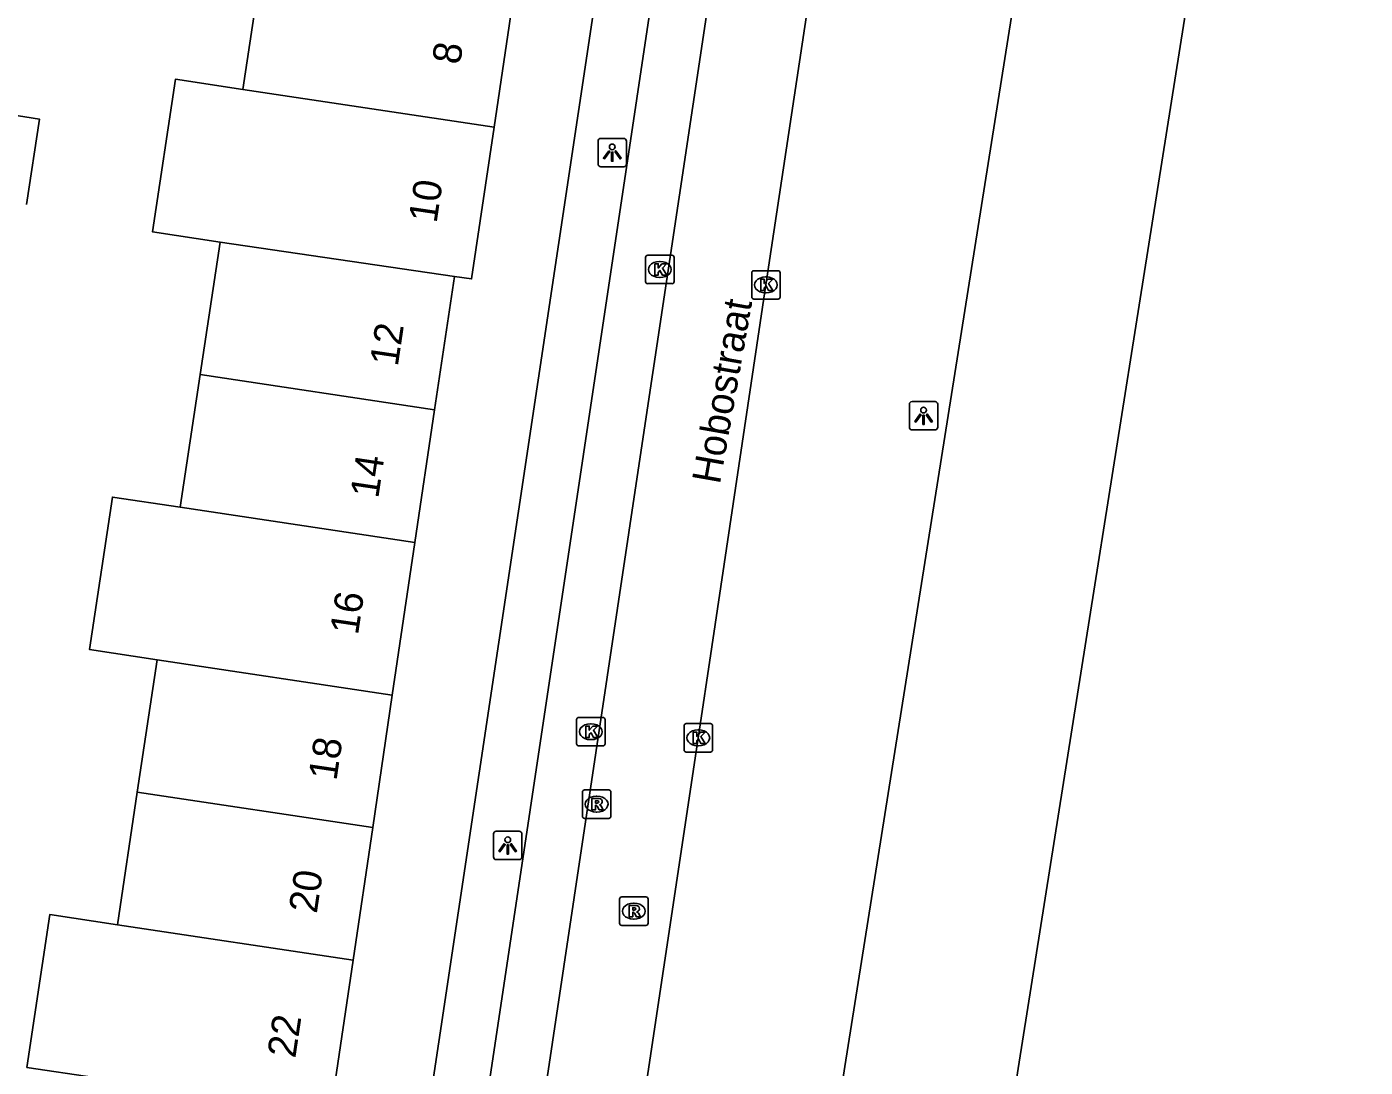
# Model space of a CAD drawing. Extents: x 164150 to 165261, y 382513 to 383432.
# Drawn here: x 164355.91 to 164402.98, y 382784.41 to 382821.01 of the extents above; entities that cross this region are included whole.
import ezdxf

# ---------------------------------------------------------------- set-up
doc = ezdxf.new("R2010")
doc.units = 0
for name, color, linetype in [('IMGEO_Kolk', 7, 'Continuous'), ('IMGEO_Lichtpunt', 7, 'Continuous'), ('IMGEO_Openbare_ruimte_label', 7, 'Continuous'), ('IMGEO_Pand', 7, 'Continuous'), ('IMGEO_Pand_nummerreeks', 7, 'Continuous'), ('IMGEO_Rijbaan_lokaal_open', 7, 'Continuous'), ('IMGEO_Rioolput', 7, 'Continuous'), ('IMGEO_Voetpad_open', 7, 'Continuous')]:
    doc.layers.add(name, color=color, linetype=linetype)

msp = doc.modelspace()

# ---------------------------------------------------------------- linework, layer by layer
at = {"layer": 'IMGEO_Kolk'}
for p, q in [((164377.746, 382812.976), (164378.598, 382812.976)), ((164377.671, 382812.05), (164377.671, 382812.902)), ((164378.159, 382812.756), (164378.184, 382812.756)), ((164378.672, 382812.902), (164378.672, 382812.05)), ((164378.182, 382812.196), (164378.157, 382812.196)), ((164381.404, 382811.506), (164381.404, 382812.358)), ((164381.479, 382812.432), (164382.331, 382812.432)), ((164381.892, 382812.212), (164381.917, 382812.212)), ((164382.405, 382812.358), (164382.405, 382811.506)), ((164378.598, 382811.976), (164377.746, 382811.976)), ((164381.915, 382811.652), (164381.89, 382811.652)), ((164382.331, 382811.432), (164381.479, 382811.432)), ((164375.246, 382795.788), (164375.246, 382796.64)), ((164375.321, 382796.714), (164376.173, 382796.714)), ((164375.734, 382796.494), (164375.759, 382796.494)), ((164376.247, 382796.64), (164376.247, 382795.788)), ((164379.1, 382796.498), (164379.952, 382796.498)), ((164379.025, 382795.572), (164379.025, 382796.424)), ((164379.513, 382796.278), (164379.538, 382796.278)), ((164380.026, 382796.424), (164380.026, 382795.572)), ((164376.173, 382795.714), (164375.321, 382795.714)), ((164375.757, 382795.934), (164375.732, 382795.934)), ((164379.536, 382795.718), (164379.511, 382795.718)), ((164379.952, 382795.498), (164379.1, 382795.498))]:
    msp.add_line(p, q, dxfattribs=at)
for points in [[(164377.746, 382812.976), (164378.598, 382812.976)], [(164377.671, 382812.05), (164377.671, 382812.902)], [(164377.992, 382812.676), (164378.115, 382812.676), (164378.115, 382812.525), (164378.245, 382812.676), (164378.409, 382812.676), (164378.263, 382812.525), (164378.416, 382812.276), (164378.264, 382812.276), (164378.179, 382812.44), (164378.115, 382812.373), (164378.115, 382812.276), (164377.992, 382812.276), (164377.992, 382812.676)], [(164378.672, 382812.902), (164378.672, 382812.05)], [(164381.404, 382811.506), (164381.404, 382812.358)], [(164381.479, 382812.432), (164382.331, 382812.432)], [(164381.725, 382812.132), (164381.848, 382812.132), (164381.848, 382811.981), (164381.978, 382812.132), (164382.142, 382812.132), (164381.996, 382811.981), (164382.149, 382811.732), (164381.997, 382811.732), (164381.912, 382811.896), (164381.848, 382811.829), (164381.848, 382811.732), (164381.725, 382811.732), (164381.725, 382812.132)], [(164382.405, 382812.358), (164382.405, 382811.506)], [(164378.598, 382811.976), (164377.746, 382811.976)], [(164382.331, 382811.432), (164381.479, 382811.432)], [(164375.246, 382795.788), (164375.246, 382796.64)], [(164375.321, 382796.714), (164376.173, 382796.714)], [(164376.247, 382796.64), (164376.247, 382795.788)], [(164379.1, 382796.498), (164379.952, 382796.498)], [(164375.567, 382796.414), (164375.69, 382796.414), (164375.69, 382796.263), (164375.82, 382796.414), (164375.984, 382796.414), (164375.838, 382796.263), (164375.991, 382796.014), (164375.839, 382796.014), (164375.754, 382796.178), (164375.69, 382796.111), (164375.69, 382796.014), (164375.567, 382796.014), (164375.567, 382796.414)], [(164379.025, 382795.572), (164379.025, 382796.424)], [(164379.346, 382796.198), (164379.469, 382796.198), (164379.469, 382796.047), (164379.599, 382796.198), (164379.763, 382796.198), (164379.617, 382796.047), (164379.77, 382795.798), (164379.618, 382795.798), (164379.533, 382795.962), (164379.469, 382795.895), (164379.469, 382795.798), (164379.346, 382795.798), (164379.346, 382796.198)], [(164380.026, 382796.424), (164380.026, 382795.572)], [(164376.173, 382795.714), (164375.321, 382795.714)], [(164379.952, 382795.498), (164379.1, 382795.498)]]:
    msp.add_lwpolyline(points, dxfattribs=at)
for centre, start, end in [((164377.748, 382812.9), 91.552, 178.448), ((164377.748, 382812.9), 91.552, 178.448), ((164378.596, 382812.9), 1.552, 88.448), ((164378.596, 382812.9), 1.552, 88.448), ((164377.748, 382812.052), 181.552, 268.448), ((164377.748, 382812.052), 181.552, 268.448), ((164378.596, 382812.052), 271.552, 358.448), ((164378.596, 382812.052), 271.552, 358.448), ((164381.481, 382812.356), 91.552, 178.448), ((164381.481, 382812.356), 91.552, 178.448), ((164382.329, 382812.356), 1.552, 88.448), ((164382.329, 382812.356), 1.552, 88.448), ((164381.481, 382811.508), 181.552, 268.448), ((164381.481, 382811.508), 181.552, 268.448), ((164382.329, 382811.508), 271.552, 358.448), ((164382.329, 382811.508), 271.552, 358.448), ((164375.323, 382796.638), 91.552, 178.448), ((164375.323, 382796.638), 91.552, 178.448), ((164376.171, 382796.638), 1.552, 88.448), ((164376.171, 382796.638), 1.552, 88.448), ((164379.102, 382796.422), 91.552, 178.448), ((164379.102, 382796.422), 91.552, 178.448), ((164379.95, 382796.422), 1.552, 88.448), ((164379.95, 382796.422), 1.552, 88.448), ((164375.323, 382795.79), 181.552, 268.448), ((164375.323, 382795.79), 181.552, 268.448), ((164376.171, 382795.79), 271.552, 358.448), ((164376.171, 382795.79), 271.552, 358.448), ((164379.102, 382795.574), 181.552, 268.448), ((164379.102, 382795.574), 181.552, 268.448), ((164379.95, 382795.574), 271.552, 358.448), ((164379.95, 382795.574), 271.552, 358.448)]:
    msp.add_arc(centre, 0.0765, start, end, dxfattribs=at)
for centre, major_axis, ratio, start_param, end_param in [((164378.158, 382812.476), (-0.387, 0.002), 0.722429, 4.712389, 7.853982), ((164378.183, 382812.476), (-0.39, 0.002), 0.717154, 1.570796, 4.712389), ((164381.891, 382811.932), (-0.387, 0.002), 0.722429, 4.712389, 7.853982), ((164381.916, 382811.932), (-0.39, 0.002), 0.717154, 1.570796, 4.712389), ((164375.733, 382796.214), (-0.387, 0.002), 0.722429, 4.712389, 7.853982), ((164375.758, 382796.214), (-0.39, 0.002), 0.717154, 1.570796, 4.712389), ((164379.512, 382795.998), (-0.387, 0.002), 0.722429, 4.712389, 7.853982), ((164379.537, 382795.998), (-0.39, 0.002), 0.717154, 1.570796, 4.712389)]:
    msp.add_ellipse(centre, major_axis=major_axis, ratio=ratio, start_param=start_param, end_param=end_param, dxfattribs=at)
at = {"layer": 'IMGEO_Lichtpunt'}
for p, q in [((164376.001, 382816.99), (164376.001, 382816.183)), ((164376.001, 382816.99), (164376.001, 382816.183)), ((164376.903, 382817.085), (164376.095, 382817.085)), ((164376.903, 382817.085), (164376.095, 382817.085)), ((164376.997, 382816.183), (164376.997, 382816.99)), ((164376.997, 382816.183), (164376.997, 382816.99)), ((164376.095, 382816.089), (164376.903, 382816.089)), ((164376.095, 382816.089), (164376.903, 382816.089)), ((164387.852, 382807.826), (164387.044, 382807.826)), ((164387.852, 382807.826), (164387.044, 382807.826)), ((164386.95, 382807.731), (164386.95, 382806.924)), ((164386.95, 382807.731), (164386.95, 382806.924)), ((164387.946, 382806.924), (164387.946, 382807.731)), ((164387.946, 382806.924), (164387.946, 382807.731)), ((164387.044, 382806.83), (164387.852, 382806.83)), ((164387.044, 382806.83), (164387.852, 382806.83)), ((164372.325, 382792.615), (164372.325, 382791.808)), ((164372.325, 382792.615), (164372.325, 382791.808)), ((164373.227, 382792.71), (164372.419, 382792.71)), ((164373.227, 382792.71), (164372.419, 382792.71)), ((164373.321, 382791.808), (164373.321, 382792.615)), ((164373.321, 382791.808), (164373.321, 382792.615)), ((164372.419, 382791.714), (164373.227, 382791.714)), ((164372.419, 382791.714), (164373.227, 382791.714))]:
    msp.add_line(p, q, dxfattribs=at)
for points in [[(164376.375, 382816.654), (164376.414, 382816.626), (164376.226, 382816.364), (164376.188, 382816.391), (164376.375, 382816.654)], [(164376.477, 382816.606), (164376.524, 382816.606), (164376.524, 382816.284), (164376.477, 382816.284), (164376.477, 382816.606)], [(164376.587, 382816.626), (164376.625, 382816.653), (164376.812, 382816.391), (164376.773, 382816.363), (164376.587, 382816.626)], [(164387.324, 382807.395), (164387.363, 382807.367), (164387.175, 382807.105), (164387.137, 382807.132), (164387.324, 382807.395)], [(164387.426, 382807.347), (164387.473, 382807.347), (164387.473, 382807.025), (164387.426, 382807.025), (164387.426, 382807.347)], [(164387.536, 382807.367), (164387.574, 382807.394), (164387.761, 382807.132), (164387.722, 382807.104), (164387.536, 382807.367)], [(164372.699, 382792.279), (164372.738, 382792.251), (164372.55, 382791.989), (164372.512, 382792.016), (164372.699, 382792.279)], [(164372.911, 382792.251), (164372.949, 382792.278), (164373.136, 382792.016), (164373.097, 382791.988), (164372.911, 382792.251)], [(164372.801, 382792.231), (164372.848, 382792.231), (164372.848, 382791.909), (164372.801, 382791.909), (164372.801, 382792.231)]]:
    msp.add_lwpolyline(points, dxfattribs=at)
for centre in [(164376.5, 382816.788), (164387.449, 382807.529), (164372.824, 382792.413)]:
    msp.add_circle(centre, 0.0994, dxfattribs=at)
for centre, start, end in [((164376.095, 382816.99), 90, 180), ((164376.095, 382816.99), 90, 180), ((164376.903, 382816.99), 0, 90), ((164376.903, 382816.99), 0, 90), ((164376.095, 382816.183), 180, 270), ((164376.095, 382816.183), 180, 270), ((164376.903, 382816.183), 270, 0), ((164376.903, 382816.183), 270, 360), ((164387.044, 382807.731), 90, 180), ((164387.044, 382807.731), 90, 180), ((164387.852, 382807.731), 0, 90), ((164387.852, 382807.731), 0, 90), ((164387.044, 382806.924), 180, 270), ((164387.044, 382806.924), 180, 270), ((164387.852, 382806.924), 270, 0), ((164387.852, 382806.924), 270, 360), ((164372.419, 382792.615), 90, 180), ((164372.419, 382792.615), 90, 180), ((164373.227, 382792.615), 0, 90), ((164373.227, 382792.615), 0, 90), ((164372.419, 382791.808), 180, 270), ((164372.419, 382791.808), 180, 270), ((164373.227, 382791.808), 270, 0), ((164373.227, 382791.808), 270, 360)]:
    msp.add_arc(centre, 0.0946, start, end, dxfattribs=at)
at = {"layer": 'IMGEO_Pand'}
for points in [[(164363.508, 382818.81), (164364.243, 382823.711)], [(164372.467, 382822.499), (164373.071, 382822.41), (164372.341, 382817.484)], [(164362.706, 382813.439), (164360.331, 382813.796), (164361.136, 382819.166), (164363.508, 382818.81)], [(164363.508, 382818.81), (164372.341, 382817.484)], [(164353.894, 382815.063), (164354.347, 382818.074), (164356.353, 382817.767), (164355.903, 382814.762)], [(164372.341, 382817.484), (164371.55, 382812.142), (164370.946, 382812.231)], [(164362.007, 382808.775), (164362.706, 382813.439)], [(164362.706, 382813.439), (164370.946, 382812.231)], [(164370.946, 382812.231), (164370.251, 382807.538)], [(164361.307, 382804.11), (164362.007, 382808.775)], [(164370.251, 382807.538), (164362.007, 382808.775)], [(164370.251, 382807.538), (164369.56, 382802.872)], [(164360.493, 382798.746), (164358.116, 382799.103), (164358.921, 382804.468), (164361.307, 382804.11)], [(164361.307, 382804.11), (164369.56, 382802.872)], [(164369.56, 382802.872), (164368.765, 382797.504)], [(164359.794, 382794.085), (164360.493, 382798.746)], [(164360.493, 382798.746), (164368.765, 382797.504)], [(164368.765, 382797.504), (164368.074, 382792.842)], [(164359.094, 382789.423), (164359.794, 382794.085)], [(164359.794, 382794.085), (164368.074, 382792.842)], [(164368.074, 382792.842), (164367.383, 382788.177)], [(164358.295, 382784.047), (164355.913, 382784.405), (164356.719, 382789.78), (164359.094, 382789.423)], [(164359.094, 382789.423), (164367.383, 382788.177)], [(164367.383, 382788.177), (164366.669, 382783.355), (164366.664, 382783.323), (164367.272, 382783.233), (164367.188, 382782.71)]]:
    msp.add_lwpolyline(points, dxfattribs=at)
at = {"layer": 'IMGEO_Rijbaan_lokaal_open'}
for points in [[(164402.983, 382860.898), (164397.573, 382827.291), (164390.779, 382784.365), (164387.209, 382761.399), (164383.845, 382738.669), (164378.996, 382706.807)], [(164388.469, 382855.564), (164387.957, 382852.16), (164384.178, 382827.011), (164381.905, 382811.932), (164379.997, 382799.194), (164379.527, 382795.989), (164377.081, 382779.734), (164374.497, 382762.461), (164372.688, 382750.223)], [(164395.784, 382853.789), (164391.596, 382828.04), (164384.684, 382784.433), (164379.571, 382751.034)], [(164369.459, 382752.322), (164377.452, 382805.647), (164381.703, 382834.004)]]:
    msp.add_lwpolyline(points, dxfattribs=at)
at = {"layer": 'IMGEO_Rioolput'}
for p, q in [((164375.525, 382794.166), (164376.377, 382794.166)), ((164375.45, 382793.24), (164375.45, 382794.092)), ((164375.938, 382793.946), (164375.963, 382793.946)), ((164376.451, 382794.092), (164376.451, 382793.24)), ((164375.961, 382793.386), (164375.936, 382793.386)), ((164376.377, 382793.166), (164375.525, 382793.166)), ((164376.833, 382790.401), (164377.685, 382790.401)), ((164376.758, 382789.475), (164376.758, 382790.327)), ((164377.246, 382790.181), (164377.271, 382790.181)), ((164377.759, 382790.327), (164377.759, 382789.475)), ((164377.269, 382789.621), (164377.244, 382789.621)), ((164377.685, 382789.401), (164376.833, 382789.401))]:
    msp.add_line(p, q, dxfattribs=at)
for points in [[(164375.525, 382794.166), (164376.377, 382794.166)], [(164375.45, 382793.24), (164375.45, 382794.092)], [(164376.039, 382793.864), (164375.787, 382793.866), (164375.787, 382793.466)], [(164375.965, 382793.785), (164375.911, 382793.785), (164375.911, 382793.704)], [(164375.911, 382793.704), (164375.963, 382793.704)], [(164376.451, 382794.092), (164376.451, 382793.24)], [(164375.787, 382793.466), (164375.911, 382793.466), (164375.911, 382793.628), (164375.922, 382793.628)], [(164375.969, 382793.599), (164376.04, 382793.466), (164376.18, 382793.466), (164376.115, 382793.592)], [(164376.377, 382793.166), (164375.525, 382793.166)], [(164376.833, 382790.401), (164377.685, 382790.401)], [(164376.758, 382789.475), (164376.758, 382790.327)], [(164377.347, 382790.099), (164377.095, 382790.101), (164377.095, 382789.701)], [(164377.273, 382790.02), (164377.219, 382790.02), (164377.219, 382789.939)], [(164377.219, 382789.939), (164377.271, 382789.939)], [(164377.759, 382790.327), (164377.759, 382789.475)], [(164377.095, 382789.701), (164377.219, 382789.701), (164377.219, 382789.863), (164377.23, 382789.863)], [(164377.277, 382789.834), (164377.348, 382789.701), (164377.488, 382789.701), (164377.423, 382789.827)], [(164377.685, 382789.401), (164376.833, 382789.401)]]:
    msp.add_lwpolyline(points, dxfattribs=at)
for centre, radius, start, end in [((164375.527, 382794.09), 0.0765, 91.552, 178.448), ((164375.527, 382794.09), 0.0765, 91.552, 178.448), ((164376.375, 382794.09), 0.0765, 1.552, 88.448), ((164376.375, 382794.09), 0.0765, 1.552, 88.448), ((164375.947, 382793.893), 0.19, 274.7715, 282.9687), ((164375.971, 382793.689), 0.0964, 77.0061, 93.1865), ((164375.985, 382793.746), 0.0378, 276.6634, 79.6772), ((164376.038, 382793.754), 0.109, 350.3612, 89.416), ((164376.036, 382793.754), 0.112, 277.5842, 350.9817), ((164375.527, 382793.242), 0.0765, 181.552, 268.448), ((164375.527, 382793.242), 0.0765, 181.552, 268.448), ((164375.921, 382793.575), 0.0533, 26.0293, 88.6989), ((164376.02, 382793.539), 0.108, 29.5134, 73.7905), ((164376.375, 382793.242), 0.0765, 271.552, 358.448), ((164376.375, 382793.242), 0.0765, 271.552, 358.448), ((164376.835, 382790.325), 0.0765, 91.552, 178.448), ((164376.835, 382790.325), 0.0765, 91.552, 178.448), ((164377.683, 382790.325), 0.0765, 1.552, 88.448), ((164377.683, 382790.325), 0.0765, 1.552, 88.448), ((164377.255, 382790.128), 0.19, 274.7715, 282.9687), ((164377.279, 382789.924), 0.0964, 77.0061, 93.1865), ((164377.293, 382789.981), 0.0378, 276.6634, 79.6772), ((164377.346, 382789.989), 0.109, 350.3612, 89.416), ((164377.344, 382789.989), 0.112, 277.5842, 350.9817), ((164376.835, 382789.477), 0.0765, 181.552, 268.448), ((164376.835, 382789.477), 0.0765, 181.552, 268.448), ((164377.229, 382789.81), 0.0533, 26.0293, 88.6989), ((164377.328, 382789.774), 0.108, 29.5134, 73.7905), ((164377.683, 382789.477), 0.0765, 271.552, 358.448), ((164377.683, 382789.477), 0.0765, 271.552, 358.448)]:
    msp.add_arc(centre, radius, start, end, dxfattribs=at)
for centre, major_axis, ratio, start_param, end_param in [((164375.937, 382793.666), (-0.387, 0.002), 0.722429, 4.712389, 7.853982), ((164375.962, 382793.666), (-0.39, 0.002), 0.717154, 1.570796, 4.712389), ((164377.245, 382789.901), (-0.387, 0.002), 0.722429, 4.712389, 7.853982), ((164377.27, 382789.901), (-0.39, 0.002), 0.717154, 1.570796, 4.712389)]:
    msp.add_ellipse(centre, major_axis=major_axis, ratio=ratio, start_param=start_param, end_param=end_param, dxfattribs=at)
at = {"layer": 'IMGEO_Voetpad_open'}
for points in [[(164378.11, 382836.71), (164364.8, 382747.97)], [(164367.98, 382755.927), (164379.235, 382831.014)]]:
    msp.add_lwpolyline(points, dxfattribs=at)

# ---------------------------------------------------------------- texts
at = {"layer": 'IMGEO_Openbare_ruimte_label'}
msp.add_text('Hobostraat', height=1, rotation=79.9821, dxfattribs=at).set_placement((164380.284, 382804.892))
msp.add_text('Hobostraat', height=1, rotation=79.9821, dxfattribs=at).set_placement((164380.284, 382804.892))
at = {"layer": 'IMGEO_Pand_nummerreeks'}
for s, p in [('8', (164371.147, 382819.656)), ('10', (164370.32, 382814.08)), ('12', (164368.956, 382809.038)), ('14', (164368.269, 382804.398)), ('16', (164367.557, 382799.592)), ('18', (164366.798, 382794.467)), ('20', (164366.106, 382789.795)), ('22', (164365.352, 382784.705))]:
    msp.add_text(s, height=1, rotation=81.572, dxfattribs=at).set_placement(p)

doc.saveas('drawing.dxf')
